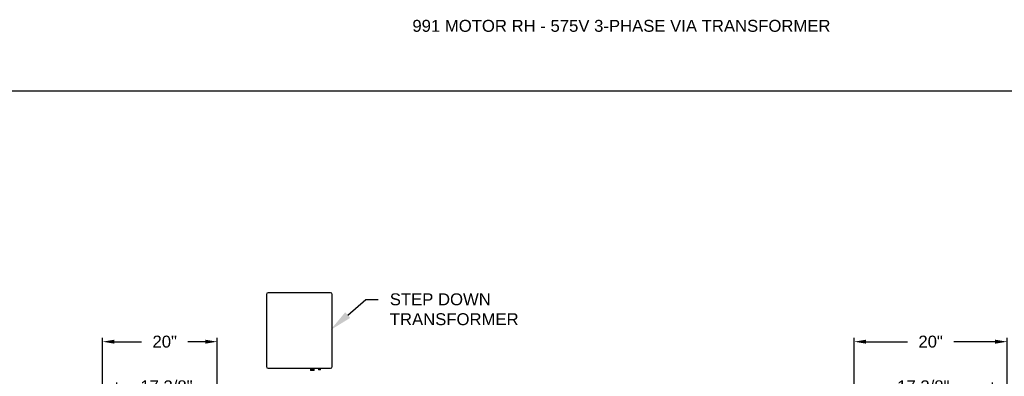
# Model space of a CAD drawing. Header units: inches. Extents: x 170 to 312, y 215 to 248.
# Tile 345 of 387: x 273.48 to 281.21, y 225.25 to 228.05. Entities that reach past the tile are written whole.
import ezdxf
from ezdxf import colors
from ezdxf.entities.mleader import LeaderData, LeaderLine
from ezdxf.math import Vec2, Vec3

# ---------------------------------------------------------------- set-up
doc = ezdxf.new("R2010")
doc.units = ezdxf.units.IN
doc.header["$LTSCALE"] = 0.25
doc.header["$MEASUREMENT"] = 0
doc.layers.add('575V 3-PHASE 60HZ', color=4, linetype='Continuous')
doc.layers.add('ANNOTATIONS', color=1, linetype='Continuous')
doc.styles.add('ARIAL', font='arial.ttf', dxfattribs={"height": 0.09375})
doc.dimstyles.new('STANDARD$0', dxfattribs={"dimtxt": 0.09375, "dimasz": 0.09375, "dimexe": 0.03125, "dimexo": 0.046875, "dimgap": 0.09, "dimtad": 0, "dimtih": 1, "dimtoh": 1, "dimdec": 4, "dimzin": 0, "dimdsep": 46, "dimtxsty": 'ARIAL', "dimcen": 0.09, "dimadec": 0, "dimazin": 0, "dimtfac": 1, "dimtdec": 4, "dimtofl": 0, "dimtmove": 0, "dimatfit": 1, "dimfxl": 1, "dimtolj": 1, "dimtzin": 0, "dimarcsym": 0})

# ---------------------------------------------------------------- blocks, each defined once
blk = doc.blocks.new('*D125')
at = {"layer": 'ANNOTATIONS', "color": 0, "lineweight": -2, "transparency": 16777216}
for p, q in [((280.0303, 223.6042), (280.0303, 225.2025)), ((281.1155, 224.4636), (281.1155, 225.2025)), ((280.1241, 225.1712), (280.2878, 225.1712)), ((281.0218, 225.1712), (280.858, 225.1712))]:
    blk.add_line(p, q, dxfattribs=at)
at = {"layer": 'ANNOTATIONS', "color": 0, "transparency": 16777216}
for points in [[(280.1241, 225.1869), (280.1241, 225.1556), (280.0303, 225.1712)], [(281.0218, 225.1869), (281.0218, 225.1556), (281.1155, 225.1712)]]:
    blk.add_solid(points, dxfattribs=at)
at = {"layer": 'defpoints', "color": 0, "transparency": 16777216}
for p in [(280.0303, 225.1712), (281.1155, 224.4167), (280.0303, 223.5573)]:
    blk.add_point(p, dxfattribs=at)
at = {"layer": 'ANNOTATIONS', "color": 0, "transparency": 16777216, "insert": (280.5729, 225.1712), "char_height": 0.09375, "attachment_point": 5, "style": 'ARIAL'}
blk.add_mtext('\\A1;17 3/8"', dxfattribs=at)
blk = doc.blocks.new('*D126')
at = {"layer": 'ANNOTATIONS', "color": 0, "lineweight": -2, "transparency": 16777216}
for p, q in [((280.0303, 223.6042), (280.0303, 225.5542)), ((280.1241, 225.5229), (280.4492, 225.5229)), ((281.1365, 225.5229), (280.8114, 225.5229)), ((281.2303, 224.9939), (281.2303, 225.5542))]:
    blk.add_line(p, q, dxfattribs=at)
at = {"layer": 'ANNOTATIONS', "color": 0, "transparency": 16777216}
for points in [[(280.1241, 225.5385), (280.1241, 225.5073), (280.0303, 225.5229)], [(281.1365, 225.5385), (281.1365, 225.5073), (281.2303, 225.5229)]]:
    blk.add_solid(points, dxfattribs=at)
at = {"layer": 'defpoints', "color": 0, "transparency": 16777216}
for p in [(280.0303, 225.5229), (281.2303, 224.9471), (280.0303, 223.5573)]:
    blk.add_point(p, dxfattribs=at)
at = {"layer": 'ANNOTATIONS', "color": 0, "transparency": 16777216, "insert": (280.6303, 225.5229), "char_height": 0.09375, "attachment_point": 5, "style": 'ARIAL'}
blk.add_mtext('\\A1;20"', dxfattribs=at)
blk = doc.blocks.new('*D112')
at = {"layer": 'ANNOTATIONS', "color": 0, "lineweight": -2, "transparency": 16777216}
for p, q in [((274.244, 224.451), (274.244, 225.2025)), ((275.0303, 223.6042), (275.0303, 225.2025)), ((274.3378, 225.1712), (274.3472, 225.1712)), ((274.9366, 225.1712), (274.9174, 225.1712))]:
    blk.add_line(p, q, dxfattribs=at)
at = {"layer": 'ANNOTATIONS', "color": 0, "transparency": 16777216}
for points in [[(274.3378, 225.1869), (274.3378, 225.1556), (274.244, 225.1712)], [(274.9366, 225.1869), (274.9366, 225.1556), (275.0303, 225.1712)]]:
    blk.add_solid(points, dxfattribs=at)
at = {"layer": 'defpoints', "color": 0, "transparency": 16777216}
for p in [(274.244, 225.1712), (274.244, 224.4041), (275.0303, 223.5573)]:
    blk.add_point(p, dxfattribs=at)
at = {"layer": 'ANNOTATIONS', "color": 0, "transparency": 16777216, "insert": (274.6323, 225.1712), "char_height": 0.09375, "attachment_point": 5, "style": 'ARIAL'}
blk.add_mtext('\\A1;17 3/8"', dxfattribs=at)
blk = doc.blocks.new('*D113')
at = {"layer": 'ANNOTATIONS', "color": 0, "lineweight": -2, "transparency": 16777216}
for p, q in [((274.1293, 224.9939), (274.1293, 225.5542)), ((274.223, 225.5229), (274.4375, 225.5229)), ((274.9366, 225.5229), (274.7997, 225.5229)), ((275.0303, 223.6042), (275.0303, 225.5542))]:
    blk.add_line(p, q, dxfattribs=at)
at = {"layer": 'ANNOTATIONS', "color": 0, "transparency": 16777216}
for points in [[(274.223, 225.5385), (274.223, 225.5073), (274.1293, 225.5229)], [(274.9366, 225.5385), (274.9366, 225.5073), (275.0303, 225.5229)]]:
    blk.add_solid(points, dxfattribs=at)
at = {"layer": 'defpoints', "color": 0, "transparency": 16777216}
for p in [(274.1293, 225.5229), (274.1293, 224.9471), (275.0303, 223.5573)]:
    blk.add_point(p, dxfattribs=at)
at = {"layer": 'ANNOTATIONS', "color": 0, "transparency": 16777216, "insert": (274.6186, 225.5229), "char_height": 0.09375, "attachment_point": 5, "style": 'ARIAL'}
blk.add_mtext('\\A1;20"', dxfattribs=at)

msp = doc.modelspace()

# ---------------------------------------------------------------- linework, layer by layer
at = {"layer": '575V 3-PHASE 60HZ'}
for p, q in [((275.41698, 225.89508), (275.41698, 225.32748)), ((275.92039, 225.90756), (275.42946, 225.90756)), ((275.93287, 225.32748), (275.93287, 225.89508)), ((275.42946, 225.31501), (275.92039, 225.31501)), ((275.76288, 225.30588), (275.76255, 225.30569)), ((275.76255, 225.30569), (275.76288, 225.3055)), ((275.76255, 225.30569), (275.79183, 225.30569)), ((275.76288, 225.30505), (275.76255, 225.30486)), ((275.76255, 225.30486), (275.76288, 225.30467)), ((275.76255, 225.30486), (275.79183, 225.30486)), ((275.76288, 225.30422), (275.76255, 225.30403)), ((275.76255, 225.30403), (275.76288, 225.30384)), ((275.76255, 225.30403), (275.79183, 225.30403)), ((275.76288, 225.30339), (275.76255, 225.3032)), ((275.76255, 225.3032), (275.76288, 225.303)), ((275.76255, 225.3032), (275.79183, 225.3032)), ((275.76288, 225.30256), (275.76255, 225.30236)), ((275.76255, 225.30236), (275.76288, 225.30217)), ((275.76255, 225.30236), (275.79183, 225.30236)), ((275.76288, 225.30172), (275.76255, 225.30153)), ((275.76255, 225.30153), (275.76288, 225.30134)), ((275.76255, 225.30153), (275.79183, 225.30153)), ((275.76288, 225.30089), (275.76255, 225.3007)), ((275.76255, 225.3007), (275.76288, 225.30051)), ((275.76255, 225.3007), (275.79183, 225.3007)), ((275.76288, 225.30006), (275.76255, 225.29987)), ((275.76255, 225.29987), (275.76288, 225.29968)), ((275.76255, 225.29987), (275.79183, 225.29987)), ((275.76288, 225.31501), (275.76288, 225.30588)), ((275.7915, 225.30588), (275.76288, 225.30588)), ((275.76288, 225.3055), (275.76288, 225.30505)), ((275.76288, 225.3055), (275.7915, 225.3055)), ((275.7915, 225.30505), (275.76288, 225.30505)), ((275.76288, 225.30467), (275.76288, 225.30422)), ((275.76288, 225.30467), (275.7915, 225.30467)), ((275.7915, 225.30422), (275.76288, 225.30422)), ((275.76288, 225.30384), (275.76288, 225.30339)), ((275.76288, 225.30384), (275.7915, 225.30384)), ((275.7915, 225.30339), (275.76288, 225.30339)), ((275.76288, 225.303), (275.76288, 225.30256)), ((275.76288, 225.303), (275.7915, 225.303)), ((275.7915, 225.30256), (275.76288, 225.30256)), ((275.76288, 225.30217), (275.76288, 225.30172)), ((275.76288, 225.30217), (275.7915, 225.30217)), ((275.7915, 225.30172), (275.76288, 225.30172)), ((275.76288, 225.30134), (275.76288, 225.30089)), ((275.76288, 225.30134), (275.7915, 225.30134)), ((275.7915, 225.30089), (275.76288, 225.30089)), ((275.76288, 225.30051), (275.76288, 225.30006)), ((275.76288, 225.30051), (275.7915, 225.30051)), ((275.7915, 225.30006), (275.76288, 225.30006)), ((275.76288, 225.29968), (275.76288, 225.29737)), ((275.76288, 225.29968), (275.7915, 225.29968)), ((275.7915, 225.29737), (275.76288, 225.29737)), ((275.7915, 225.30588), (275.7915, 225.31501)), ((275.79183, 225.30569), (275.7915, 225.30588)), ((275.7915, 225.3055), (275.79183, 225.30569)), ((275.7915, 225.30505), (275.7915, 225.3055)), ((275.79183, 225.30486), (275.7915, 225.30505)), ((275.7915, 225.30467), (275.79183, 225.30486)), ((275.7915, 225.30422), (275.7915, 225.30467)), ((275.79183, 225.30403), (275.7915, 225.30422)), ((275.7915, 225.30384), (275.79183, 225.30403)), ((275.7915, 225.30339), (275.7915, 225.30384)), ((275.79183, 225.3032), (275.7915, 225.30339)), ((275.7915, 225.303), (275.79183, 225.3032)), ((275.7915, 225.30256), (275.7915, 225.303)), ((275.79183, 225.30236), (275.7915, 225.30256)), ((275.7915, 225.30217), (275.79183, 225.30236)), ((275.7915, 225.30172), (275.7915, 225.30217)), ((275.79183, 225.30153), (275.7915, 225.30172)), ((275.7915, 225.30134), (275.79183, 225.30153)), ((275.7915, 225.30089), (275.7915, 225.30134)), ((275.79183, 225.3007), (275.7915, 225.30089)), ((275.7915, 225.30051), (275.79183, 225.3007)), ((275.7915, 225.30006), (275.7915, 225.30051)), ((275.79183, 225.29987), (275.7915, 225.30006)), ((275.7915, 225.29968), (275.79183, 225.29987)), ((275.7915, 225.29737), (275.7915, 225.29968)), ((275.8262, 225.30954), (275.82587, 225.30935)), ((275.82587, 225.30935), (275.8262, 225.30916)), ((275.82587, 225.30935), (275.84117, 225.30935)), ((275.8262, 225.30888), (275.82587, 225.30869)), ((275.82587, 225.30869), (275.8262, 225.30849)), ((275.82587, 225.30869), (275.84117, 225.30869)), ((275.8262, 225.30821), (275.82587, 225.30802)), ((275.82587, 225.30802), (275.8262, 225.30783)), ((275.82587, 225.30802), (275.84117, 225.30802)), ((275.8262, 225.30755), (275.82587, 225.30735)), ((275.82587, 225.30735), (275.8262, 225.30716)), ((275.82587, 225.30735), (275.84117, 225.30735)), ((275.8262, 225.30688), (275.82587, 225.30669)), ((275.82587, 225.30669), (275.8262, 225.3065)), ((275.82587, 225.30669), (275.84117, 225.30669)), ((275.8262, 225.30622), (275.82587, 225.30602)), ((275.82587, 225.30602), (275.8262, 225.30583)), ((275.82587, 225.30602), (275.84117, 225.30602)), ((275.8262, 225.30555), (275.82587, 225.30536)), ((275.82587, 225.30536), (275.8262, 225.30517)), ((275.82587, 225.30536), (275.84117, 225.30536)), ((275.8262, 225.30488), (275.82587, 225.30469)), ((275.82587, 225.30469), (275.8262, 225.3045)), ((275.82587, 225.30469), (275.84117, 225.30469)), ((275.8262, 225.31501), (275.8262, 225.30954)), ((275.8262, 225.30954), (275.84084, 225.30954)), ((275.8262, 225.30916), (275.8262, 225.30888)), ((275.8262, 225.30916), (275.84084, 225.30916)), ((275.8262, 225.30888), (275.84084, 225.30888)), ((275.8262, 225.30849), (275.8262, 225.30821)), ((275.8262, 225.30849), (275.84084, 225.30849)), ((275.8262, 225.30821), (275.84084, 225.30821)), ((275.8262, 225.30783), (275.8262, 225.30755)), ((275.8262, 225.30783), (275.84084, 225.30783)), ((275.8262, 225.30755), (275.84084, 225.30755)), ((275.8262, 225.30716), (275.8262, 225.30688)), ((275.8262, 225.30716), (275.84084, 225.30716)), ((275.8262, 225.30688), (275.84084, 225.30688)), ((275.8262, 225.3065), (275.8262, 225.30622)), ((275.8262, 225.3065), (275.84084, 225.3065)), ((275.8262, 225.30622), (275.84084, 225.30622)), ((275.8262, 225.30583), (275.8262, 225.30555)), ((275.8262, 225.30583), (275.84084, 225.30583)), ((275.8262, 225.30555), (275.84084, 225.30555)), ((275.8262, 225.30517), (275.8262, 225.30488)), ((275.8262, 225.30517), (275.84084, 225.30517)), ((275.8262, 225.30488), (275.84084, 225.30488)), ((275.8262, 225.3045), (275.8262, 225.30303)), ((275.8262, 225.3045), (275.84084, 225.3045)), ((275.84084, 225.30303), (275.8262, 225.30303)), ((275.84084, 225.30954), (275.84084, 225.31501)), ((275.84117, 225.30935), (275.84084, 225.30954)), ((275.84084, 225.30916), (275.84117, 225.30935)), ((275.84084, 225.30888), (275.84084, 225.30916)), ((275.84117, 225.30869), (275.84084, 225.30888)), ((275.84084, 225.30849), (275.84117, 225.30869)), ((275.84084, 225.30821), (275.84084, 225.30849)), ((275.84117, 225.30802), (275.84084, 225.30821)), ((275.84084, 225.30783), (275.84117, 225.30802)), ((275.84084, 225.30755), (275.84084, 225.30783)), ((275.84117, 225.30735), (275.84084, 225.30755)), ((275.84084, 225.30716), (275.84117, 225.30735)), ((275.84084, 225.30688), (275.84084, 225.30716)), ((275.84117, 225.30669), (275.84084, 225.30688)), ((275.84084, 225.3065), (275.84117, 225.30669)), ((275.84084, 225.30622), (275.84084, 225.3065)), ((275.84117, 225.30602), (275.84084, 225.30622)), ((275.84084, 225.30583), (275.84117, 225.30602)), ((275.84084, 225.30555), (275.84084, 225.30583)), ((275.84117, 225.30536), (275.84084, 225.30555)), ((275.84084, 225.30517), (275.84117, 225.30536)), ((275.84084, 225.30488), (275.84084, 225.30517)), ((275.84117, 225.30469), (275.84084, 225.30488)), ((275.84084, 225.3045), (275.84117, 225.30469)), ((275.84084, 225.30303), (275.84084, 225.3045))]:
    msp.add_line(p, q, dxfattribs=at)
for centre, start, end in [((275.42946, 225.89508), 90, 180), ((275.92039, 225.89508), 0, 90), ((275.42946, 225.32748), 180, 270), ((275.92039, 225.32748), 270, 0)]:
    msp.add_arc(centre, 0.01248, start, end, dxfattribs=at)
at = {"layer": 'defpoints'}
msp.add_lwpolyline([(287.7119, 214.75854), (268.24203, 214.75854), (268.24203, 227.49365), (287.7119, 227.49365)], close=True, dxfattribs=at)

# ---------------------------------------------------------------- texts
at = {"layer": 'ANNOTATIONS', "insert": (276.56248, 228.05267), "char_height": 0.09375, "width": 4.6220629, "attachment_point": 1, "line_spacing_factor": 0.86134, "style": 'ARIAL'}
msp.add_mtext('991 MOTOR RH - 575V 3-PHASE VIA TRANSFORMER', dxfattribs=at)

# ---------------------------------------------------------------- dimensions: what is measured, and where the dimension line sits
at = {"layer": 'ANNOTATIONS'}
for base, p1, p2, text, picture, middle in [((274.12927, 225.52292), (275.03031, 223.55733), (274.12927, 224.94706), '20"', '*D113', (274.61864, 225.52292)), ((280.03031, 225.52292), (281.23025, 224.94706), (280.03031, 223.55733), '20"', '*D126', (280.63028, 225.52292)), ((274.24402, 225.17124), (275.03031, 223.55733), (274.24402, 224.40411), '17 3/8"', '*D112', (274.63233, 225.17124)), ((280.03031, 225.17124), (281.1155, 224.4167), (280.03031, 223.55733), '17 3/8"', '*D125', (280.57291, 225.17124))]:
    dim = msp.add_linear_dim(base=base, p1=p1, p2=p2, text=text, dimstyle='STANDARD$0', dxfattribs=at)
    dim.commit()
    dim.dimension.update_dxf_attribs({"geometry": picture, "text_midpoint": middle, "dimtype": 160})

# ---------------------------------------------------------------- leaders
ml = msp.add_multileader_mtext('Standard', dxfattribs=at)
ml.set_content('STEP DOWN\\PTRANSFORMER', color=256, style='ARIAL')
ml.set_leader_properties()
ml.build(insert=Vec2(0, 0))
ml.multileader.update_dxf_attribs({"dogleg_length": 0.36, "arrow_head_size": 0.18})
ctx = ml.context
ctx.base_point, ctx.char_height, ctx.arrow_head_size, ctx.landing_gap_size, ctx.plane_origin = Vec3(276.2951, 225.85532), 0.09375, 0.18, 0.09, Vec3(275.92238, 225.49714)
notes = []
notes.append((ctx, [(0, (1, 1, 0), (276.19714, 225.85532), (1, 0), 0.09796, [(0, [(275.91887, 225.61415)], 0, [])])]))
ctx.mtext.insert, ctx.mtext.flow_direction = Vec3(276.3851, 225.90299), 5
for ctx, leaders in notes:
    for number, flags, end, landing, length, lines in leaders:
        leader = LeaderData()
        leader.index, (leader.has_last_leader_line, leader.has_dogleg_vector, leader.attachment_direction) = number, flags
        leader.last_leader_point, leader.dogleg_vector, leader.dogleg_length = Vec3(end), Vec3(landing), length
        for number, points, colour, breaks in lines:
            line = LeaderLine()
            line.index, line.vertices, line.color, line.breaks = number, Vec3.list(points), colors.encode_raw_color(colour), breaks
            leader.lines.append(line)
        ctx.leaders.append(leader)

doc.saveas('drawing.dxf')
